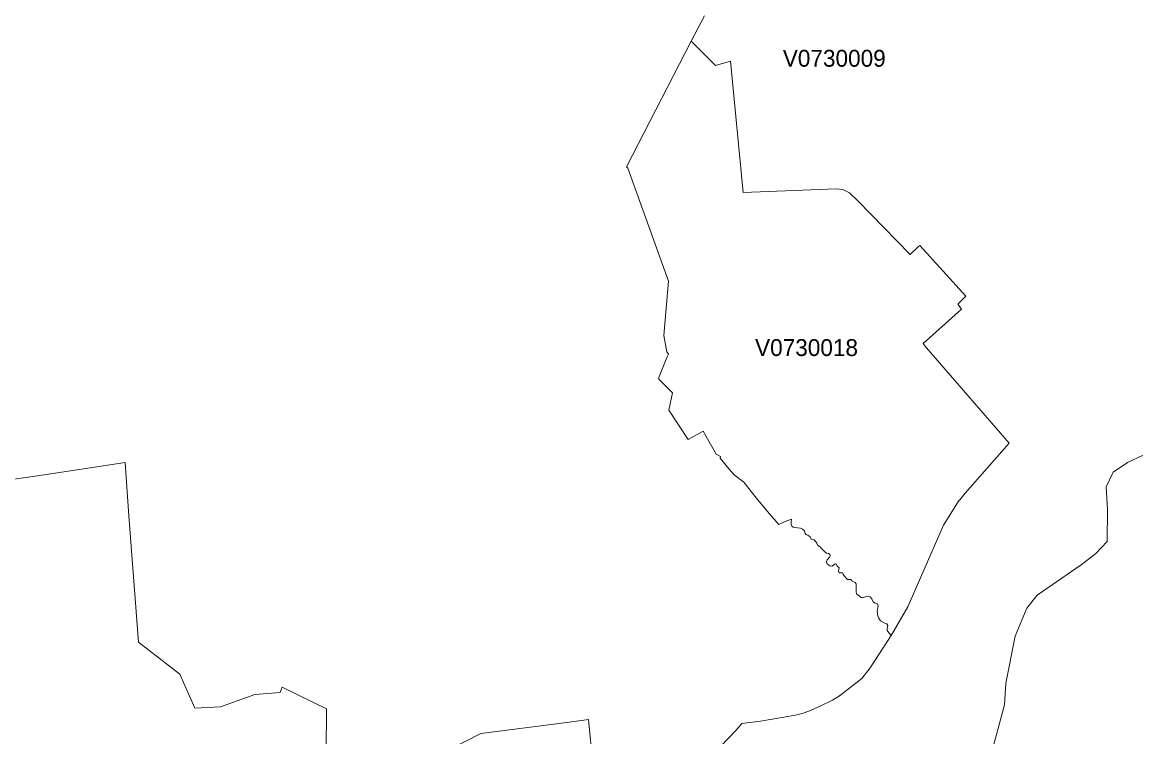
# Model space of a CAD drawing. Extents: x 369010 to 735936, y 6377141 to 6616555.
# Drawn here: x 531448 to 538045, y 6472991 to 6477227 of the extents above; entities that cross this region are included whole.
import ezdxf
from ezdxf.enums import TextEntityAlignment as Align

# ---------------------------------------------------------------- set-up
doc = ezdxf.new("R2010")
doc.units = 0
doc.header["$LTSCALE"] = 40
doc.layers.add('3', color=7, linetype='Continuous', lineweight=13)
doc.layers.add('4', color=7, linetype='Continuous')

msp = doc.modelspace()

# ---------------------------------------------------------------- linework, layer by layer
at = {"layer": '3'}
for points in [[(536291.39, 6473963.47), (536286.25, 6473967.28), (536283.94, 6473972.58), (536287.41, 6473993.27), (536284.93, 6473997.24), (536275.83, 6474002.7), (536273.18, 6474006.51), (536272.19, 6474014.78), (536266.06, 6474017.1), (536244.05, 6474003.03), (536232.8, 6474003.36), (536226.34, 6474007.5), (536217.57, 6474016.27), (536212.61, 6474026.2), (536215.25, 6474036.63), (536216.91, 6474040.27), (536231.8, 6474056.98), (536234.45, 6474065.26), (536232.96, 6474071.88), (536225.68, 6474078), (536212.61, 6474080.32), (536200.69, 6474090.09), (536183.97, 6474106.14), (536177.02, 6474115.24), (536168.58, 6474121.2), (536159.81, 6474126), (536156.5, 6474137.92), (536152.53, 6474144.37), (536140.11, 6474157.61), (536122.41, 6474163.24), (536115.29, 6474177.14), (536102.88, 6474185.75), (536090.46, 6474189.72), (536085.99, 6474196.17), (536081.86, 6474210.08), (536078.22, 6474216.53), (536070.77, 6474222.65), (536058.69, 6474227.29), (536022.28, 6474231.43), (536014.66, 6474234.07), (536006.55, 6474238.54), (536002.75, 6474247.15), (536002.75, 6474265.02), (536004.9, 6474280.25), (535968.32, 6474267.51), (535930.75, 6474249.47), (535872.99, 6474314.01), (535796.86, 6474407.36), (535723.38, 6474499.54), (535666.61, 6474543.9), (535635.49, 6474577.83), (535583.52, 6474643.53), (535585.35, 6474651.64), (535559.86, 6474666.7), (535482.73, 6474803.08), (535394.02, 6474753.43), (535278, 6474927.04), (535299.85, 6475030.31), (535218.75, 6475110.91), (535218.59, 6475121.51), (535266.58, 6475238.52), (535276.85, 6475258.71), (535265.92, 6475273.11), (535249.54, 6475369.6), (535275.85, 6475691.67), (535036.37, 6476361.96), (535028.76, 6476369.08), (535411.4, 6477114.51), (535490.68, 6477264.29)], [(535490.68, 6477264.29), (535411.4, 6477114.51), (535554.23, 6476969.52), (535644.6, 6476996.34), (535718.58, 6476217.8), (536270.04, 6476238.82), (536309.26, 6476236.01), (536348.98, 6476214.99), (536398.14, 6476167.16), (536708.12, 6475850.05), (536756.62, 6475894.74), (536766.71, 6475902.35), (537037.64, 6475602.79), (536992.29, 6475558.44), (536992.29, 6475553.31), (537012.32, 6475526.16), (536785.75, 6475321.6), (536805.77, 6475295.78), (537294.84, 6474731.08), (537034.33, 6474435), (537002.23, 6474395.11), (536994.12, 6474386.83), (536949.59, 6474314.84), (536906.89, 6474244.5), (536695.05, 6473760.57), (536595.58, 6473590.93), (536470.96, 6473398.77), (536422.8, 6473336.38), (536403.93, 6473323.31), (536315.55, 6473252.8), (536290.39, 6473234.43)], [(535411.4, 6477114.51), (535028.76, 6476369.08), (535036.37, 6476361.96), (535275.85, 6475691.67), (535249.54, 6475369.6), (535265.92, 6475273.11), (535276.85, 6475258.71), (535266.58, 6475238.52), (535218.59, 6475121.51), (535218.75, 6475110.91), (535299.85, 6475030.31), (535278, 6474927.04), (535394.02, 6474753.43), (535482.73, 6474803.08), (535559.86, 6474666.7), (535585.35, 6474651.64), (535583.52, 6474643.53), (535635.49, 6474577.83), (535666.61, 6474543.9), (535723.38, 6474499.54), (535796.86, 6474407.36), (535872.99, 6474314.01), (535930.75, 6474249.47), (535968.32, 6474267.51), (536004.9, 6474280.25), (536002.75, 6474265.02), (536002.75, 6474247.15), (536006.55, 6474238.54), (536014.66, 6474234.07), (536022.28, 6474231.43), (536058.69, 6474227.29), (536070.77, 6474222.65), (536078.22, 6474216.53), (536081.86, 6474210.08), (536085.99, 6474196.17), (536090.46, 6474189.72), (536102.88, 6474185.75), (536115.29, 6474177.14), (536122.41, 6474163.24), (536140.11, 6474157.61), (536152.53, 6474144.37), (536156.5, 6474137.92), (536159.81, 6474126), (536168.58, 6474121.2), (536177.02, 6474115.24), (536183.97, 6474106.14), (536200.69, 6474090.09), (536212.61, 6474080.32), (536225.68, 6474078), (536232.96, 6474071.88), (536234.45, 6474065.26), (536231.8, 6474056.98), (536216.91, 6474040.27), (536215.25, 6474036.63), (536212.61, 6474026.2), (536217.57, 6474016.27), (536226.34, 6474007.5), (536232.8, 6474003.36), (536244.05, 6474003.03), (536266.06, 6474017.1), (536272.19, 6474014.78), (536273.18, 6474006.51), (536275.83, 6474002.7), (536284.93, 6473997.24), (536287.41, 6473993.27), (536283.94, 6473972.58), (536286.25, 6473967.28), (536291.39, 6473963.47), (536307.27, 6473962.98), (536312.57, 6473955.53), (536318.03, 6473945.1), (536330.78, 6473928.72), (536337.06, 6473924.08), (536349.48, 6473923.09), (536357.59, 6473923.59), (536363.38, 6473917.13), (536364.54, 6473913.99), (536382.91, 6473906.04), (536387.71, 6473898.27), (536388.87, 6473886.68), (536388.04, 6473876.42), (536388.04, 6473850.6), (536391.35, 6473839.02), (536399.96, 6473830.08), (536418, 6473816.18), (536430.74, 6473816.01), (536449.61, 6473821.64), (536461.19, 6473823.95), (536471.45, 6473821.14), (536480.56, 6473809.22), (536489, 6473791.68), (536497.6, 6473784.23), (536515.48, 6473778.28), (536519.12, 6473764.54), (536513.99, 6473735.91), (536516.31, 6473708.6), (536523.09, 6473694.2), (536533.68, 6473678.31), (536558.84, 6473664.08), (536571.09, 6473659.61)], [(536571.09, 6473659.61), (536575.89, 6473650.51), (536572.74, 6473637.76), (536573.07, 6473621.54), (536578.53, 6473612.11), (536595.58, 6473590.93), (536695.05, 6473760.57), (536906.89, 6474244.5), (536949.59, 6474314.84), (536994.12, 6474386.83), (537002.23, 6474395.11), (537034.33, 6474435), (537294.84, 6474731.08), (536805.77, 6475295.78), (536785.75, 6475321.6), (537012.32, 6475526.16), (536992.29, 6475553.31), (536992.29, 6475558.44), (537037.64, 6475602.79), (536766.71, 6475902.35), (536756.62, 6475894.74), (536708.12, 6475850.05), (536398.14, 6476167.16), (536348.98, 6476214.99), (536309.26, 6476236.01), (536270.04, 6476238.82), (535718.58, 6476217.8), (535644.6, 6476996.34), (535554.23, 6476969.52), (535411.4, 6477114.51)], [(537874.93, 6474149.17), (537877.41, 6474339.5), (537870.62, 6474472.4), (537911.17, 6474560.28), (537996.74, 6474617.05), (538089.75, 6474659.42)], [(531187.9, 6474488.45), (531537.28, 6474538.27), (532056.8, 6474616.22), (532078.81, 6474301.43), (532136.41, 6473552.53), (532380.86, 6473363.03), (532469.73, 6473160.78), (532622, 6473169.22), (532825.9, 6473241.22), (532975.68, 6473253.79), (532987.43, 6473284.25), (533249.75, 6473157.3), (533248.93, 6472897.63)], [(537186.1, 6472880.75), (537268.19, 6473179.32), (537274.98, 6473309.73), (537329.92, 6473588.11), (537400.26, 6473753.95), (537460.34, 6473830.08), (537722.5, 6474009.48), (537808.06, 6474078), (537874.93, 6474149.17)], [(535538.84, 6472885.38), (535677.03, 6473030.86), (535711.46, 6473070.25), (535821.19, 6473083.99), (536029.23, 6473119.4), (536068.12, 6473129.5), (536108.83, 6473143.4), (536175.37, 6473172.2), (536248.02, 6473208.11), (536290.39, 6473234.43), (536315.55, 6473252.8), (536403.93, 6473323.31), (536422.8, 6473336.38), (536470.96, 6473398.77), (536595.58, 6473590.93), (536578.53, 6473612.11), (536573.07, 6473621.54), (536572.74, 6473637.76), (536575.89, 6473650.51), (536571.09, 6473659.61), (536558.84, 6473664.08), (536533.68, 6473678.31), (536523.09, 6473694.2), (536516.31, 6473708.6), (536513.99, 6473735.91), (536519.12, 6473764.54), (536515.48, 6473778.28), (536497.6, 6473784.23), (536489, 6473791.68), (536480.56, 6473809.22), (536471.45, 6473821.14), (536461.19, 6473823.95), (536449.61, 6473821.64), (536430.74, 6473816.01), (536418, 6473816.18), (536399.96, 6473830.08), (536391.35, 6473839.02), (536388.04, 6473850.6), (536388.04, 6473876.42), (536388.87, 6473886.68), (536387.71, 6473898.27), (536382.91, 6473906.04), (536364.54, 6473913.99), (536363.38, 6473917.13), (536357.59, 6473923.59), (536349.48, 6473923.09), (536337.06, 6473924.08), (536330.78, 6473928.72), (536318.03, 6473945.1), (536312.57, 6473955.53), (536307.27, 6473962.98), (536291.39, 6473963.47)], [(536290.39, 6473234.43), (536248.02, 6473208.11), (536175.37, 6473172.2), (536108.83, 6473143.4), (536068.12, 6473129.5), (536029.23, 6473119.4), (535821.19, 6473083.99), (535711.46, 6473070.25), (535677.03, 6473030.86), (535538.84, 6472885.38)], [(533974.83, 6472913.68), (534165.16, 6473010.17), (534673.75, 6473075.21), (534803.17, 6473093.09), (534827.67, 6472828.28)]]:
    msp.add_lwpolyline(points, dxfattribs=at)

# ---------------------------------------------------------------- texts
at = {"layer": '4'}
for s, p in [('V0730009', (536258.86, 6476963.17)), ('V0730018', (536094.61, 6475248.12))]:
    msp.add_text(s, height=100, dxfattribs=at).set_placement(p, align=Align.CENTER)

doc.saveas('drawing.dxf')
